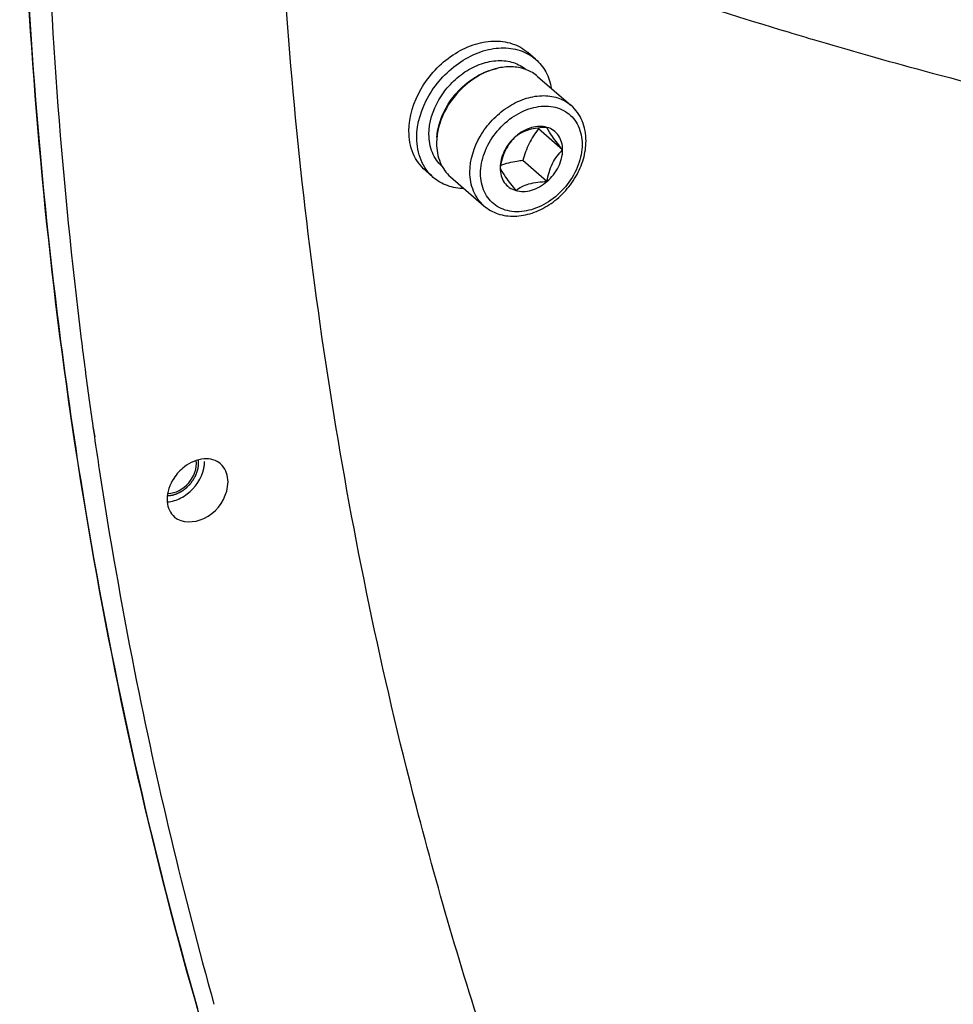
# Model space of a CAD drawing. Header units: millimetres. Extents: x 0 to 420, y 0 to 297.
# Tile 351 of 502: x 328.88 to 334.85, y 185.03 to 191.33. Entities that reach past the tile are written whole.
import ezdxf

# ---------------------------------------------------------------- set-up
doc = ezdxf.new("R2010")
doc.units = ezdxf.units.MM
doc.header["$LTSCALE"] = 23.1
doc.layers.get('0').update_dxf_attribs({"linetype": 'CONTINUOUS'})
doc.layers.add('02___PRT_ALL_AXES', color=7, linetype='CONTINUOUS')

msp = doc.modelspace()

# ---------------------------------------------------------------- linework, layer by layer
at = {"color": 7, "linetype": 'CONTINUOUS'}
for p, q in [((333.7905, 191.2472), (333.8156, 191.2397)), ((333.7908, 191.247), (333.8159, 191.2394)), ((333.9353, 191.2038), (333.9453, 191.2009)), ((332.176, 191.0725), (332.126, 191.1158)), ((332.1887, 190.9623), (332.4019, 190.7777)), ((332.3487, 190.4925), (332.1937, 190.6267)), ((332.2487, 190.2904), (332.0937, 190.4246)), ((331.5214, 190.3166), (331.4714, 190.3599)), ((331.6322, 190.3198), (331.8455, 190.1351)), ((329.3438, 188.7233), (329.3556, 188.6579)), ((329.3438, 188.7233), (329.3533, 188.6569))]:
    msp.add_line(p, q, dxfattribs=at)
for centre, radius, start, end in [((343.6944, 224.1461), 34.3574, 253.29033, 253.49816), ((334.9511, 192.7494), 3.4798, 217.46975, 217.58992), ((359.6402, 193.0563), 30.6047, 187.08729, 187.80306), ((359.3912, 193.0224), 30.3535, 187.80358, 188.14258), ((359.1835, 192.9925), 30.1436, 188.2695, 188.6731), ((358.6247, 192.9038), 29.5778, 188.66648, 191.19998), ((357.3548, 192.6457), 28.2819, 191.18676, 195.62832)]:
    msp.add_arc(centre, radius, start, end, dxfattribs=at)
for points, knots in [([(328.8756, 193.4087), (328.8757, 193.0592), (328.8971, 191.6755), (329.005, 190.2929), (329.1375, 189.2671)], [0, 0, 0, 0, 0.252556, 1, 1, 1, 1]), ([(331.5331, 180.9694), (331.0915, 181.8953), (330.3129, 183.8287), (329.191, 187.9555), (328.8759, 191.2167), (328.8756, 193.4087)], [0, 0, 0, 0, 0.240249, 0.48664, 1, 1, 1, 1]), ([(329.0256, 193.2831), (329.0256, 192.9445), (329.0455, 191.6074), (329.1461, 190.2712), (329.2693, 189.2802)], [0, 0, 0, 0, 0.25321, 1, 1, 1, 1]), ([(331.4772, 192.0217), (331.6763, 191.949), (332.4419, 191.6746), (333.2149, 191.4203), (333.7908, 191.247)], [0, 0, 0, 0, 0.260534, 1, 1, 1, 1]), ([(331.3657, 190.6129), (331.3657, 190.7063), (331.4122, 190.8512), (331.5287, 191.0066), (331.6423, 191.1035), (331.7701, 191.1683), (331.9018, 191.1951), (332.0262, 191.1801), (332.0972, 191.1408), (332.126, 191.1158)], [0, 0, 0, 0, 0.256473, 0.394543, 0.531644, 0.662632, 0.784011, 0.89531, 1, 1, 1, 1]), ([(333.9453, 191.2009), (334.1804, 191.1313), (335.0461, 190.8855), (335.9236, 190.6779), (336.5684, 190.5639)], [0, 0, 0, 0, 0.272413, 1, 1, 1, 1]), ([(331.4157, 190.5696), (331.4157, 190.6629), (331.4622, 190.8079), (331.5787, 190.9633), (331.6923, 191.0602), (331.8201, 191.125), (331.9518, 191.1518), (332.0762, 191.1368), (332.1472, 191.0975), (332.176, 191.0725)], [0, 0, 0, 0, 0.256473, 0.394543, 0.531644, 0.662632, 0.784011, 0.89531, 1, 1, 1, 1]), ([(331.4936, 190.5921), (331.4936, 190.6685), (331.5316, 190.7871), (331.6268, 190.9144), (331.7197, 190.9939), (331.8242, 191.0471), (331.9319, 191.0694), (332.0339, 191.0576), (332.0922, 191.0258), (332.1159, 191.0055)], [0, 0, 0, 0, 0.256356, 0.394367, 0.531444, 0.662461, 0.783913, 0.895292, 1, 1, 1, 1]), ([(332.176, 191.0725), (332.2023, 191.0497), (332.2478, 190.9922), (332.2702, 190.9227), (332.2762, 190.8865)], [0, 0, 0, 0, 0.486901, 1, 1, 1, 1]), ([(331.5604, 190.6616), (331.5808, 190.7313), (331.6549, 190.8618), (331.7733, 190.9539), (331.8393, 190.9842)], [0, 0, 0, 0, 0.499936, 1, 1, 1, 1]), ([(331.846, 190.9848), (331.7789, 190.9535), (331.6584, 190.8595), (331.5825, 190.7268), (331.561, 190.6559)], [0, 0, 0, 0, 0.499986, 1, 1, 1, 1]), ([(331.8393, 190.9842), (331.8467, 190.9875), (331.8755, 190.9999), (331.9058, 191.009), (331.9287, 191.0137)], [0, 0, 0, 0, 0.256169, 1, 1, 1, 1]), ([(332.1887, 190.9623), (332.1678, 190.9804), (332.1183, 191.0099), (332.0314, 191.028), (331.9375, 191.0201), (331.8761, 190.9989), (331.846, 190.9848)], [0, 0, 0, 0, 0.228255, 0.46731, 0.724066, 1, 1, 1, 1]), ([(331.7556, 190.3501), (331.7556, 190.4295), (331.7952, 190.5527), (331.8942, 190.6848), (331.9908, 190.7672), (332.0994, 190.8223), (332.2113, 190.845), (332.3171, 190.8323), (332.3774, 190.7989), (332.4019, 190.7777)], [0, 0, 0, 0, 0.256473, 0.394543, 0.531643, 0.662632, 0.784011, 0.89531, 1, 1, 1, 1]), ([(331.8239, 190.341), (331.8239, 190.3856), (331.843, 190.4785), (331.9139, 190.6028), (332.0182, 190.7032), (332.1418, 190.7658), (332.2513, 190.7781), (332.3293, 190.7593), (332.3796, 190.7328), (332.4208, 190.6944), (332.4621, 190.6285), (332.4734, 190.5684), (332.4734, 190.5285)], [0, 0, 0, 0, 0.129668, 0.269359, 0.410763, 0.544839, 0.665836, 0.721902, 0.775957, 0.829435, 0.883905, 1, 1, 1, 1]), ([(332.4984, 190.5501), (332.4984, 190.5934), (332.4869, 190.6588), (332.4456, 190.7333), (332.4174, 190.7642), (332.4019, 190.7777)], [0, 0, 0, 0, 0.511244, 0.757317, 1, 1, 1, 1]), ([(331.4714, 190.3599), (331.4545, 190.3745), (331.4237, 190.4084), (331.3782, 190.4912), (331.3657, 190.5642), (331.3657, 190.6129)], [0, 0, 0, 0, 0.238021, 0.481682, 1, 1, 1, 1]), ([(331.561, 190.6559), (331.558, 190.6458), (331.5475, 190.6063), (331.5424, 190.5652), (331.5424, 190.5348)], [0, 0, 0, 0, 0.258024, 1, 1, 1, 1]), ([(331.5445, 190.574), (331.545, 190.5813), (331.5479, 190.6109), (331.5541, 190.6401), (331.5604, 190.6616)], [0, 0, 0, 0, 0.24444, 1, 1, 1, 1]), ([(332.2487, 190.6368), (332.2331, 190.6413), (332.1991, 190.6452), (332.1469, 190.6365), (332.0951, 190.6143), (332.0635, 190.5919), (332.0487, 190.5791)], [0, 0, 0, 0, 0.224948, 0.467386, 0.727185, 1, 1, 1, 1]), ([(332.2487, 190.6368), (332.2288, 190.6362), (332.1899, 190.6337), (332.1348, 190.6235), (332.0872, 190.6051), (332.0604, 190.588), (332.0487, 190.5791)], [0, 0, 0, 0, 0.28232, 0.551495, 0.791281, 1, 1, 1, 1]), ([(332.1937, 190.6267), (332.1712, 190.5976), (332.1299, 190.5336), (332.1044, 190.4619), (332.0937, 190.4246)], [0, 0, 0, 0, 0.486957, 1, 1, 1, 1]), ([(332.3487, 190.4925), (332.3261, 190.5204), (332.2896, 190.5662), (332.258, 190.6161), (332.2487, 190.6368)], [0, 0, 0, 0, 0.612491, 1, 1, 1, 1]), ([(332.3487, 190.4925), (332.3487, 190.5092), (332.3446, 190.5419), (332.3244, 190.5858), (332.2915, 190.6193), (332.2634, 190.6326), (332.2487, 190.6368)], [0, 0, 0, 0, 0.266795, 0.515912, 0.756237, 1, 1, 1, 1]), ([(331.5214, 190.3166), (331.5045, 190.3312), (331.4737, 190.3651), (331.4282, 190.4479), (331.4157, 190.5209), (331.4157, 190.5696)], [0, 0, 0, 0, 0.238021, 0.481682, 1, 1, 1, 1]), ([(331.579, 190.3858), (331.5653, 190.3978), (331.5405, 190.4255), (331.5037, 190.4931), (331.4936, 190.5525), (331.4936, 190.5921)], [0, 0, 0, 0, 0.237987, 0.481694, 1, 1, 1, 1]), ([(331.8455, 190.1351), (331.8715, 190.1126), (331.9344, 190.0772), (332.0435, 190.0625), (332.157, 190.0841), (332.2655, 190.1377), (332.3612, 190.2182), (332.4368, 190.3187), (332.486, 190.4313), (332.4984, 190.5113), (332.4984, 190.5501)], [0, 0, 0, 0, 0.110355, 0.224909, 0.346504, 0.475444, 0.609358, 0.744151, 0.875428, 1, 1, 1, 1]), ([(332.0487, 190.5791), (332.036, 190.5668), (332.0112, 190.5397), (331.9704, 190.4745), (331.9553, 190.4163), (331.9487, 190.377)], [0, 0, 0, 0, 0.230581, 0.47882, 1, 1, 1, 1]), ([(332.0487, 190.5791), (332.0186, 190.553), (331.9698, 190.491), (331.9487, 190.414), (331.9487, 190.377)], [0, 0, 0, 0, 0.51821, 1, 1, 1, 1]), ([(331.5424, 190.5348), (331.5424, 190.4935), (331.553, 190.4314), (331.5917, 190.361), (331.6179, 190.3322), (331.6322, 190.3198)], [0, 0, 0, 0, 0.518318, 0.761979, 1, 1, 1, 1]), ([(332.4734, 190.5285), (332.4734, 190.4839), (332.4544, 190.391), (332.3835, 190.2667), (332.2792, 190.1662), (332.1556, 190.1037), (332.046, 190.0914), (331.9681, 190.1102), (331.9178, 190.1367), (331.8765, 190.1751), (331.8352, 190.2409), (331.8239, 190.3011), (331.8239, 190.341)], [0, 0, 0, 0, 0.129668, 0.269359, 0.410763, 0.544839, 0.665836, 0.721902, 0.775957, 0.829435, 0.883905, 1, 1, 1, 1]), ([(332.2487, 190.2904), (332.2553, 190.3297), (332.2704, 190.3879), (332.3112, 190.4531), (332.336, 190.4802), (332.3487, 190.4925)], [0, 0, 0, 0, 0.52118, 0.769419, 1, 1, 1, 1]), ([(332.2487, 190.2904), (332.2788, 190.3165), (332.3275, 190.3784), (332.3487, 190.4555), (332.3487, 190.4925)], [0, 0, 0, 0, 0.51821, 1, 1, 1, 1]), ([(332.0937, 190.4246), (332.0811, 190.4231), (332.0329, 190.4163), (331.9851, 190.405), (331.9514, 190.3926)], [0, 0, 0, 0, 0.261215, 1, 1, 1, 1]), ([(331.8455, 190.1351), (331.8311, 190.1476), (331.805, 190.1764), (331.7662, 190.2467), (331.7556, 190.3088), (331.7556, 190.3501)], [0, 0, 0, 0, 0.238021, 0.481682, 1, 1, 1, 1]), ([(331.9487, 190.377), (331.958, 190.3563), (331.9896, 190.3064), (332.0261, 190.2606), (332.0487, 190.2327)], [0, 0, 0, 0, 0.387509, 1, 1, 1, 1]), ([(331.9487, 190.377), (331.9487, 190.3603), (331.9528, 190.3276), (331.9729, 190.2837), (332.0058, 190.2501), (332.034, 190.2369), (332.0487, 190.2327)], [0, 0, 0, 0, 0.266795, 0.515912, 0.756237, 1, 1, 1, 1]), ([(331.7195, 190.244), (331.6829, 190.2448), (331.611, 190.2571), (331.5476, 190.2938), (331.5214, 190.3166)], [0, 0, 0, 0, 0.51308, 1, 1, 1, 1]), ([(332.0487, 190.2327), (332.0643, 190.2282), (332.0983, 190.2243), (332.1505, 190.233), (332.2023, 190.2552), (332.2338, 190.2775), (332.2487, 190.2904)], [0, 0, 0, 0, 0.224948, 0.467386, 0.727185, 1, 1, 1, 1]), ([(332.0487, 190.2327), (332.0604, 190.2416), (332.0872, 190.2587), (332.1348, 190.2771), (332.1899, 190.2873), (332.2288, 190.2898), (332.2487, 190.2904)], [0, 0, 0, 0, 0.208719, 0.448505, 0.71768, 1, 1, 1, 1]), ([(329.1375, 189.2671), (329.1847, 188.9015), (329.3967, 187.4641), (329.7142, 186.042), (330.0129, 184.9998)], [0, 0, 0, 0, 0.253721, 1, 1, 1, 1])]:
    msp.add_open_spline(points, degree=3, knots=knots, dxfattribs=at)
at = {"color": 2, "linetype": 'CONTINUOUS'}
msp.add_open_spline([(329.8211, 188.2803), (329.8243, 188.2807), (329.829, 188.2812), (329.8353, 188.2819), (329.84, 188.2825), (329.844, 188.2829), (329.8471, 188.2833), (329.8495, 188.2836), (329.8514, 188.2837), (329.853, 188.2843), (329.8546, 188.2848), (329.8566, 188.2854), (329.8598, 188.2864), (329.8638, 188.2876), (329.8686, 188.2891), (329.8734, 188.2906), (329.8774, 188.2919), (329.88, 188.2927), (329.8812, 188.293), (329.882, 188.2933), (329.883, 188.2938), (329.8842, 188.2944), (329.8858, 188.2952), (329.8877, 188.2962), (329.8901, 188.2974), (329.8933, 188.2991), (329.8973, 188.3011), (329.9012, 188.3031), (329.9044, 188.3047), (329.9068, 188.306), (329.9088, 188.307), (329.9104, 188.3078), (329.9116, 188.3084), (329.9126, 188.3089), (329.9133, 188.3094), (329.9144, 188.3102), (329.9167, 188.312), (329.9204, 188.3146), (329.9248, 188.3178), (329.9292, 188.3211), (329.9328, 188.3237), (329.9357, 188.3259), (329.9376, 188.3272), (329.939, 188.3283), (329.9405, 188.3293), (329.9422, 188.331), (329.9442, 188.3329), (329.9468, 188.3356), (329.9501, 188.3389), (329.9541, 188.3429), (329.9575, 188.3462), (329.9601, 188.3488), (329.9621, 188.3508), (329.9638, 188.3524), (329.9649, 188.3536), (329.9656, 188.3542), (329.9661, 188.3547), (329.9665, 188.3553), (329.9671, 188.356), (329.968, 188.3573), (329.9694, 188.3592), (329.971, 188.3614), (329.9732, 188.3643), (329.976, 188.368), (329.9793, 188.3724), (329.9821, 188.3761), (329.9843, 188.3791), (329.9859, 188.3813), (329.9873, 188.3831), (329.9881, 188.3848), (329.989, 188.3864), (329.9901, 188.3884), (329.9918, 188.3917), (329.994, 188.3958), (329.9966, 188.4006), (329.9992, 188.4055), (330.0014, 188.4096), (330.0028, 188.4122), (330.0034, 188.4134), (330.0039, 188.4142), (330.0042, 188.4153), (330.0047, 188.4165), (330.0052, 188.4182), (330.0059, 188.4203), (330.0068, 188.4227), (330.0079, 188.4261), (330.0094, 188.4302), (330.0108, 188.4343), (330.0119, 188.4376), (330.0128, 188.4401), (330.0135, 188.4422), (330.0141, 188.4439), (330.0145, 188.4451), (330.0149, 188.4461), (330.015, 188.447), (330.0152, 188.4482), (330.0156, 188.451), (330.0163, 188.4552), (330.0171, 188.4602), (330.018, 188.4653), (330.0186, 188.4695), (330.0192, 188.4728), (330.0195, 188.4749), (330.0198, 188.4766), (330.0201, 188.4783), (330.02, 188.4803), (330.0199, 188.4827), (330.0198, 188.486), (330.0197, 188.49), (330.0196, 188.4948), (330.0194, 188.5012), (330.0192, 188.5061), (330.0191, 188.5093)], degree=3, knots=[0, 0, 0, 0, 0.03125, 0.046875, 0.0625, 0.078125, 0.085938, 0.09375, 0.101562, 0.105469, 0.109375, 0.117188, 0.125, 0.140625, 0.15625, 0.171875, 0.1875, 0.195312, 0.197266, 0.199219, 0.203125, 0.207031, 0.210938, 0.21875, 0.226562, 0.234375, 0.25, 0.265625, 0.273438, 0.28125, 0.289062, 0.292969, 0.296875, 0.300781, 0.302734, 0.304688, 0.3125, 0.328125, 0.34375, 0.359375, 0.375, 0.382812, 0.390625, 0.394531, 0.398438, 0.40625, 0.414062, 0.421875, 0.4375, 0.453125, 0.46875, 0.476562, 0.484375, 0.492188, 0.496094, 0.498047, 0.5, 0.501953, 0.503906, 0.507812, 0.515625, 0.523438, 0.53125, 0.546875, 0.5625, 0.578125, 0.585938, 0.59375, 0.601562, 0.605469, 0.609375, 0.617188, 0.625, 0.640625, 0.65625, 0.671875, 0.6875, 0.695312, 0.697266, 0.699219, 0.703125, 0.707031, 0.710938, 0.71875, 0.726562, 0.734375, 0.75, 0.765625, 0.773438, 0.78125, 0.789062, 0.792969, 0.796875, 0.800781, 0.802734, 0.804688, 0.8125, 0.828125, 0.84375, 0.859375, 0.875, 0.882812, 0.890625, 0.894531, 0.898438, 0.90625, 0.914062, 0.921875, 0.9375, 0.953125, 0.96875, 1, 1, 1, 1], dxfattribs=at)
at = {"layer": '02___PRT_ALL_AXES', "color": 7, "linetype": 'CONTINUOUS'}
for centre, radius, start, end in [((330.1095, 188.2304), 0.2958, 127.63283, 137.3516), ((330.0772, 188.3873), 0.1274, 42.4076, 49.04931), ((330.1112, 188.2288), 0.2983, 137.35175, 147.03126), ((330.0027, 188.2572), 0.1842, 179.98014, 185.18544)]:
    msp.add_arc(centre, radius, start, end, dxfattribs=at)
for points, knots in [([(331.8988, 184.6448), (331.719, 185.1872), (331.0576, 187.4318), (330.694, 189.7611), (330.5724, 191.5244)], [0, 0, 0, 0, 0.244311, 1, 1, 1, 1]), ([(329.8229, 188.2952), (329.8728, 188.2949), (329.9709, 188.3504), (330.0121, 188.4554), (330.0047, 188.5048)], [0, 0, 0, 0, 0.499867, 1, 1, 1, 1]), ([(330.053, 188.4538), (330.0547, 188.4615), (330.0573, 188.4767), (330.0582, 188.4921), (330.0582, 188.4997)], [0, 0, 0, 0, 0.509074, 1, 1, 1, 1]), ([(329.866, 188.1435), (329.9132, 188.1025), (330.0872, 188.1118), (330.179, 188.2368), (330.1996, 188.3101)], [0, 0, 0, 0, 0.450987, 1, 1, 1, 1])]:
    msp.add_open_spline(points, degree=3, knots=knots, dxfattribs=at)
for points in [[(330.0562, 188.516), (330.0105, 188.5131), (329.9651, 188.4926), (329.9288, 188.4647)], [(330.1607, 188.4836), (330.1332, 188.5075), (330.0926, 188.5183), (330.0562, 188.516)], [(330.2082, 188.3698), (330.2082, 188.4064), (330.196, 188.4462), (330.1713, 188.4733)], [(329.9479, 188.2923), (329.9988, 188.3315), (330.0393, 188.3911), (330.053, 188.4538)], [(329.861, 188.3911), (329.8356, 188.3518), (329.8185, 188.3041), (329.8185, 188.2573)], [(330.1996, 188.3101), (330.205, 188.3295), (330.2082, 188.3497), (330.2082, 188.3698)], [(329.9067, 188.266), (329.9212, 188.2735), (329.935, 188.2824), (329.9479, 188.2923)], [(329.8192, 188.2406), (329.8225, 188.2048), (329.8389, 188.1671), (329.866, 188.1435)], [(329.8205, 188.241), (329.8504, 188.2429), (329.8801, 188.2523), (329.9067, 188.266)]]:
    msp.add_open_spline(points, degree=3, dxfattribs=at)

doc.saveas('drawing.dxf')
